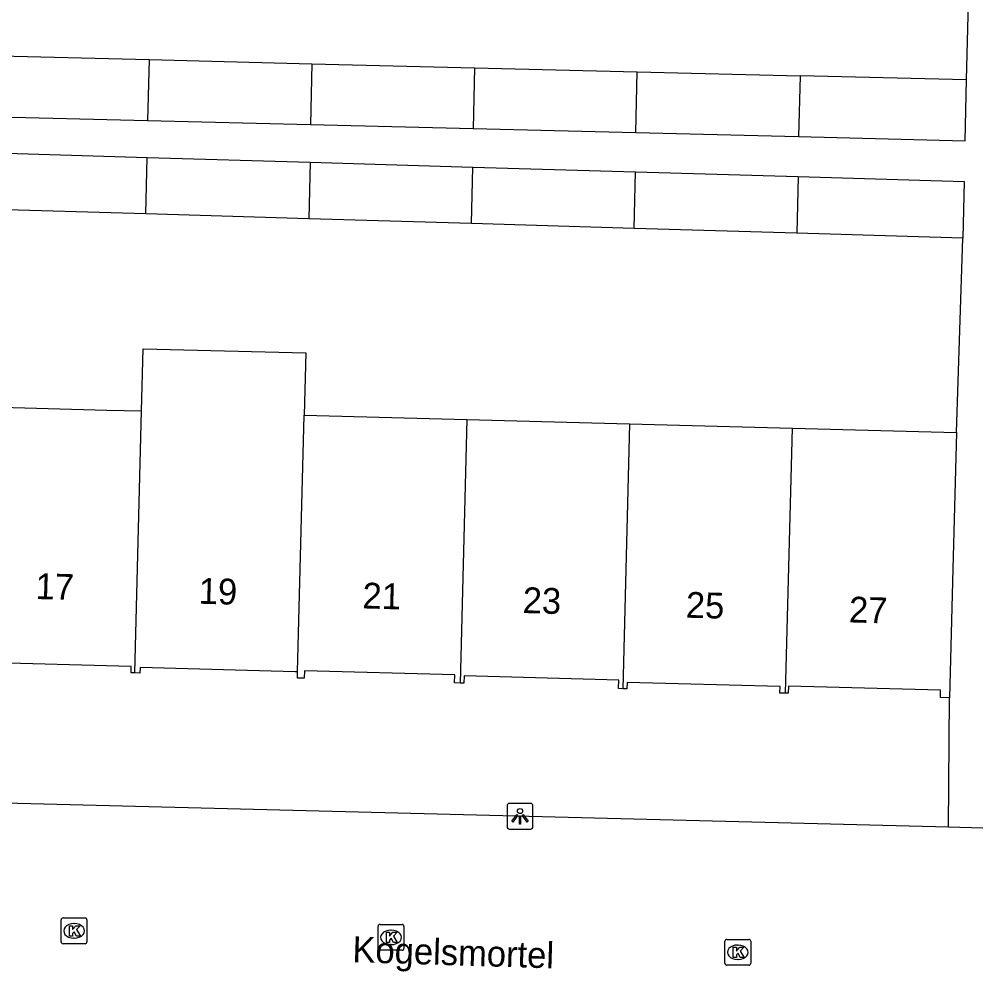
# Model space of a CAD drawing. Extents: x 162082 to 163393, y 388091 to 388632.
# Drawn here: x 162396.76 to 162434.01, y 388403.34 to 388440.2 of the extents above; entities that cross this region are included whole.
import ezdxf

# ---------------------------------------------------------------- set-up
doc = ezdxf.new("R2010")
doc.units = 0
for name, color, linetype in [('IMGEO_Kolk', 7, 'Continuous'), ('IMGEO_Lichtpunt', 7, 'Continuous'), ('IMGEO_Openbare_ruimte_label', 7, 'Continuous'), ('IMGEO_Pand', 7, 'Continuous'), ('IMGEO_Pand_nummerreeks', 7, 'Continuous'), ('IMGEO_Rijbaan_lokaal_open', 7, 'Continuous'), ('IMGEO_Voetpad_open', 7, 'Continuous')]:
    doc.layers.add(name, color=color, linetype=linetype)

msp = doc.modelspace()

# ---------------------------------------------------------------- linework, layer by layer
at = {"layer": 'IMGEO_Kolk'}
for p, q in [((162398.381, 388404.492), (162398.381, 388405.344)), ((162398.456, 388405.418), (162399.308, 388405.418)), ((162398.869, 388405.198), (162398.894, 388405.198)), ((162399.382, 388405.344), (162399.382, 388404.492)), ((162410.723, 388405.166), (162411.575, 388405.166)), ((162410.648, 388404.24), (162410.648, 388405.092)), ((162411.136, 388404.946), (162411.161, 388404.946)), ((162411.649, 388405.092), (162411.649, 388404.24)), ((162399.308, 388404.418), (162398.456, 388404.418)), ((162398.892, 388404.638), (162398.867, 388404.638)), ((162424.071, 388403.662), (162424.071, 388404.514)), ((162424.146, 388404.588), (162424.998, 388404.588)), ((162425.072, 388404.514), (162425.072, 388403.662)), ((162411.575, 388404.166), (162410.723, 388404.166)), ((162411.159, 388404.386), (162411.134, 388404.386)), ((162424.559, 388404.368), (162424.584, 388404.368)), ((162424.582, 388403.808), (162424.557, 388403.808)), ((162424.998, 388403.588), (162424.146, 388403.588))]:
    msp.add_line(p, q, dxfattribs=at)
for points in [[(162398.381, 388404.492), (162398.381, 388405.344)], [(162398.456, 388405.418), (162399.308, 388405.418)], [(162399.382, 388405.344), (162399.382, 388404.492)], [(162410.723, 388405.166), (162411.575, 388405.166)], [(162398.702, 388405.118), (162398.825, 388405.118), (162398.825, 388404.967), (162398.955, 388405.118), (162399.119, 388405.118), (162398.973, 388404.967), (162399.126, 388404.718), (162398.974, 388404.718), (162398.889, 388404.882), (162398.825, 388404.815), (162398.825, 388404.718), (162398.702, 388404.718), (162398.702, 388405.118)], [(162410.648, 388404.24), (162410.648, 388405.092)], [(162410.969, 388404.866), (162411.092, 388404.866), (162411.092, 388404.715), (162411.222, 388404.866), (162411.386, 388404.866), (162411.24, 388404.715), (162411.393, 388404.466), (162411.241, 388404.466), (162411.156, 388404.63), (162411.092, 388404.563), (162411.092, 388404.466), (162410.969, 388404.466), (162410.969, 388404.866)], [(162411.649, 388405.092), (162411.649, 388404.24)], [(162399.308, 388404.418), (162398.456, 388404.418)], [(162424.071, 388403.662), (162424.071, 388404.514)], [(162424.146, 388404.588), (162424.998, 388404.588)], [(162425.072, 388404.514), (162425.072, 388403.662)], [(162411.575, 388404.166), (162410.723, 388404.166)], [(162424.392, 388404.288), (162424.515, 388404.288), (162424.515, 388404.137), (162424.645, 388404.288), (162424.809, 388404.288), (162424.663, 388404.137), (162424.816, 388403.888), (162424.664, 388403.888), (162424.579, 388404.052), (162424.515, 388403.985), (162424.515, 388403.888), (162424.392, 388403.888), (162424.392, 388404.288)], [(162424.998, 388403.588), (162424.146, 388403.588)]]:
    msp.add_lwpolyline(points, dxfattribs=at)
for centre, start, end in [((162398.458, 388405.342), 91.552, 178.448), ((162398.458, 388405.342), 91.552, 178.448), ((162399.306, 388405.342), 1.552, 88.448), ((162399.306, 388405.342), 1.552, 88.448), ((162410.725, 388405.09), 91.552, 178.448), ((162410.725, 388405.09), 91.552, 178.448), ((162411.573, 388405.09), 1.552, 88.448), ((162411.573, 388405.09), 1.552, 88.448), ((162398.458, 388404.494), 181.552, 268.448), ((162398.458, 388404.494), 181.552, 268.448), ((162399.306, 388404.494), 271.552, 358.448), ((162399.306, 388404.494), 271.552, 358.448), ((162424.148, 388404.512), 91.552, 178.448), ((162424.148, 388404.512), 91.552, 178.448), ((162424.996, 388404.512), 1.552, 88.448), ((162424.996, 388404.512), 1.552, 88.448), ((162410.725, 388404.242), 181.552, 268.448), ((162410.725, 388404.242), 181.552, 268.448), ((162411.573, 388404.242), 271.552, 358.448), ((162411.573, 388404.242), 271.552, 358.448), ((162424.148, 388403.664), 181.552, 268.448), ((162424.148, 388403.664), 181.552, 268.448), ((162424.996, 388403.664), 271.552, 358.448), ((162424.996, 388403.664), 271.552, 358.448)]:
    msp.add_arc(centre, 0.0765, start, end, dxfattribs=at)
for centre, major_axis, ratio, start_param, end_param in [((162398.868, 388404.918), (-0.387, 0.002), 0.722429, 4.712389, 7.853982), ((162398.893, 388404.918), (-0.39, 0.002), 0.717154, 1.570796, 4.712389), ((162411.135, 388404.666), (-0.387, 0.002), 0.722429, 4.712389, 7.853982), ((162411.16, 388404.666), (-0.39, 0.002), 0.717154, 1.570796, 4.712389), ((162424.558, 388404.088), (-0.387, 0.002), 0.722429, 4.712389, 7.853982), ((162424.583, 388404.088), (-0.39, 0.002), 0.717154, 1.570796, 4.712389)]:
    msp.add_ellipse(centre, major_axis=major_axis, ratio=ratio, start_param=start_param, end_param=end_param, dxfattribs=at)
at = {"layer": 'IMGEO_Lichtpunt'}
for p, q in [((162415.643, 388409.757), (162415.643, 388408.95)), ((162415.643, 388409.757), (162415.643, 388408.95)), ((162416.545, 388409.852), (162415.737, 388409.852)), ((162416.545, 388409.852), (162415.737, 388409.852)), ((162416.639, 388408.95), (162416.639, 388409.757)), ((162416.639, 388408.95), (162416.639, 388409.757)), ((162415.737, 388408.856), (162416.545, 388408.856)), ((162415.737, 388408.856), (162416.545, 388408.856))]:
    msp.add_line(p, q, dxfattribs=at)
for points in [[(162416.017, 388409.421), (162416.056, 388409.393), (162415.868, 388409.131), (162415.83, 388409.158), (162416.017, 388409.421)], [(162416.119, 388409.373), (162416.166, 388409.373), (162416.166, 388409.051), (162416.119, 388409.051), (162416.119, 388409.373)], [(162416.229, 388409.393), (162416.267, 388409.42), (162416.454, 388409.158), (162416.415, 388409.13), (162416.229, 388409.393)]]:
    msp.add_lwpolyline(points, dxfattribs=at)
msp.add_circle((162416.142, 388409.555), 0.0994, dxfattribs=at)
for centre, start, end in [((162415.737, 388409.757), 90, 180), ((162415.737, 388409.757), 90, 180), ((162416.545, 388409.757), 0, 90), ((162416.545, 388409.757), 0, 90), ((162415.737, 388408.95), 180, 270), ((162415.737, 388408.95), 180, 270), ((162416.545, 388408.95), 270, 0), ((162416.545, 388408.95), 270, 360)]:
    msp.add_arc(centre, 0.0946, start, end, dxfattribs=at)
at = {"layer": 'IMGEO_Pand'}
for points in [[(162395.49, 388438.795), (162401.787, 388438.638)], [(162401.787, 388438.638), (162401.73, 388436.287)], [(162401.787, 388438.638), (162408.086, 388438.481)], [(162408.086, 388438.481), (162408.03, 388436.13)], [(162408.086, 388438.481), (162414.386, 388438.325)], [(162414.386, 388438.325), (162414.328, 388435.973)], [(162414.386, 388438.325), (162420.681, 388438.168)], [(162420.624, 388435.817), (162420.681, 388438.168)], [(162420.681, 388438.168), (162426.979, 388438.011)], [(162426.979, 388438.011), (162426.922, 388435.66)], [(162433.427, 388437.851), (162426.979, 388438.011)], [(162426.922, 388435.66), (162433.37, 388435.499), (162433.427, 388437.851)], [(162395.432, 388436.444), (162401.73, 388436.287)], [(162401.73, 388436.287), (162408.03, 388436.13)], [(162408.03, 388436.13), (162414.328, 388435.973)], [(162414.328, 388435.973), (162420.624, 388435.817)], [(162420.624, 388435.817), (162426.922, 388435.66)], [(162395.419, 388435.04), (162401.716, 388434.854)], [(162401.666, 388432.665), (162401.716, 388434.854)], [(162401.716, 388434.854), (162408.014, 388434.669)], [(162408.014, 388434.669), (162407.964, 388432.479)], [(162408.014, 388434.669), (162414.311, 388434.483)], [(162414.261, 388432.294), (162414.311, 388434.483)], [(162414.311, 388434.483), (162420.608, 388434.297)], [(162420.558, 388432.108), (162420.608, 388434.297)], [(162420.608, 388434.297), (162426.905, 388434.111)], [(162426.905, 388434.111), (162426.855, 388431.922)], [(162426.905, 388434.111), (162433.33, 388433.922), (162433.275, 388431.733)], [(162401.666, 388432.665), (162395.361, 388432.851)], [(162407.964, 388432.479), (162401.666, 388432.665)], [(162414.261, 388432.294), (162407.964, 388432.479)], [(162420.558, 388432.108), (162414.261, 388432.294)], [(162426.855, 388431.922), (162420.558, 388432.108)], [(162433.275, 388431.733), (162426.855, 388431.922)], [(162401.492, 388425.041), (162401.554, 388427.451), (162407.852, 388427.288), (162407.79, 388424.875)], [(162395.146, 388425.209), (162400.145, 388425.077), (162401.492, 388425.041)], [(162401.23, 388414.901), (162401.492, 388425.041)], [(162407.533, 388414.945), (162407.79, 388424.875)], [(162407.79, 388424.875), (162414.088, 388424.709)], [(162414.088, 388424.709), (162413.824, 388414.508)], [(162414.088, 388424.709), (162420.385, 388424.543)], [(162420.385, 388424.543), (162420.119, 388414.29)], [(162420.385, 388424.543), (162426.683, 388424.377)], [(162426.417, 388414.116), (162426.683, 388424.377)], [(162426.683, 388424.377), (162433.036, 388424.209)], [(162433.036, 388424.209), (162432.897, 388418.934), (162432.765, 388413.935)], [(162401.23, 388414.901), (162401.092, 388414.905), (162401.098, 388415.148), (162395.37, 388415.3), (162395.363, 388415.021), (162394.878, 388415.034)], [(162407.533, 388414.945), (162407.441, 388414.947), (162401.436, 388415.105), (162401.431, 388414.896), (162401.23, 388414.901)], [(162413.824, 388414.508), (162413.607, 388414.514), (162413.615, 388414.831), (162407.8, 388414.985), (162407.793, 388414.693), (162407.527, 388414.7), (162407.533, 388414.945)], [(162420.119, 388414.29), (162419.955, 388414.295), (162419.963, 388414.625), (162413.974, 388414.783), (162413.967, 388414.504), (162413.824, 388414.508)], [(162426.417, 388414.116), (162426.203, 388414.121), (162426.21, 388414.377), (162420.282, 388414.534), (162420.275, 388414.286), (162420.119, 388414.29)], [(162432.765, 388413.935), (162432.411, 388413.944), (162432.419, 388414.235), (162426.531, 388414.39), (162426.523, 388414.113), (162426.417, 388414.116)]]:
    msp.add_lwpolyline(points, dxfattribs=at)
at = {"layer": 'IMGEO_Rijbaan_lokaal_open'}
for points in [[(162432.729, 388408.927), (162394.658, 388409.896)], [(162434.056, 388408.898), (162432.729, 388408.927)]]:
    msp.add_lwpolyline(points, dxfattribs=at)
at = {"layer": 'IMGEO_Voetpad_open'}
for points in [[(162433.427, 388437.851), (162433.687, 388448.306)], [(162433.036, 388424.209), (162433.275, 388431.733)], [(162432.729, 388408.927), (162432.765, 388413.935)]]:
    msp.add_lwpolyline(points, dxfattribs=at)

# ---------------------------------------------------------------- texts
at = {"layer": 'IMGEO_Openbare_ruimte_label'}
msp.add_text('Kogelsmortel', height=1, rotation=358.2244, dxfattribs=at).set_placement((162409.644, 388403.707))
at = {"layer": 'IMGEO_Pand_nummerreeks'}
for s, rotation, p in [('17', 358.3534, (162397.381, 388417.763)), ('19', 358.3556, (162403.696, 388417.581)), ('21', 358.3556, (162410.033, 388417.4)), ('23', 358.3534, (162416.233, 388417.221)), ('25', 358.3534, (162422.548, 388417.04)), ('27', 358.3534, (162428.862, 388416.858))]:
    msp.add_text(s, height=1, rotation=rotation, dxfattribs=at).set_placement(p)

doc.saveas('drawing.dxf')
